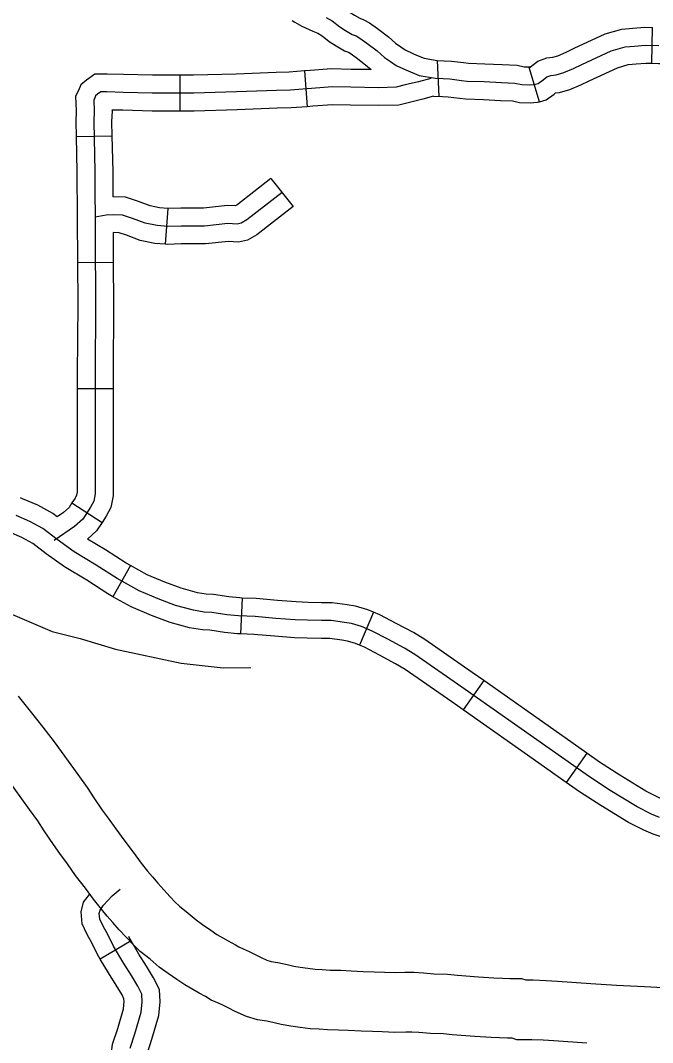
# Model space of a CAD drawing. Extents: x 1377389 to 1380723, y 1168351 to 1170484.
# Drawn here: x 1379338.5 to 1379391.4, y 1169062.8 to 1169148.4 of the extents above; entities that cross this region are included whole.
import ezdxf

# ---------------------------------------------------------------- set-up
doc = ezdxf.new("R2010")
doc.units = 0
doc.layers.add('B_Fill', color=7, linetype='Continuous')

msp = doc.modelspace()

# ---------------------------------------------------------------- linework, layer by layer
at = {"layer": 'B_Fill'}
for p, q in [((1379391.31, 1169144.771), (1379391.377, 1169147.77)), ((1379373.365, 1169145.005), (1379373.5, 1169141.987)), ((1379381.924, 1169141.552), (1379381.042, 1169144.419)), ((1379351.81, 1169143.771), (1379351.81, 1169140.771)), ((1379362.253, 1169144.123), (1379362.471, 1169141.131)), ((1379343.137, 1169138.637), (1379346.136, 1169138.707)), ((1379359.446, 1169135.138), (1379361.295, 1169132.775)), ((1379350.809, 1169132.618), (1379350.579, 1169129.627)), ((1379343.25, 1169128.104), (1379346.25, 1169128.122)), ((1379343.238, 1169117.553), (1379346.238, 1169117.553)), ((1379342.786, 1169107.973), (1379345.308, 1169106.348)), ((1379347.683, 1169102.749), (1379346.218, 1169100.131)), ((1379357.044, 1169100.02), (1379356.908, 1169097.023)), ((1379368.024, 1169098.834), (1379366.841, 1169096.077)), ((1379377.249, 1169093.118), (1379375.519, 1169090.667)), ((1379385.877, 1169087.032), (1379384.149, 1169084.58)), ((1379347.748, 1169071.321), (1379345.158, 1169069.807))]:
    msp.add_line(p, q, dxfattribs=at)
for points in [[(1379362.962, 1169150.8), (1379363.014, 1169150.764), (1379363.363, 1169150.579), (1379364.195, 1169150.199), (1379364.771, 1169149.939), (1379365.433, 1169149.542), (1379366.071, 1169149.031), (1379366.443, 1169148.796), (1379366.889, 1169148.543), (1379367.224, 1169148.415), (1379367.685, 1169148.145), (1379368.361, 1169147.666), (1379369.273, 1169146.969), (1379369.873, 1169146.44), (1379370.298, 1169146.142), (1379370.665, 1169145.89), (1379371.328, 1169145.58), (1379371.624, 1169145.454)], [(1379364.075, 1169148.608), (1379364.574, 1169148.308), (1379365.198, 1169147.808), (1379365.673, 1169147.508), (1379366.247, 1169147.183), (1379366.572, 1169147.058), (1379366.872, 1169146.883), (1379367.471, 1169146.459), (1379368.32, 1169145.809), (1379368.944, 1169145.259), (1379369.444, 1169144.909), (1379369.918, 1169144.584), (1379370.717, 1169144.209), (1379371.841, 1169143.734), (1379373.214, 1169143.51), (1379373.863, 1169143.485), (1379374.413, 1169143.46), (1379375.387, 1169143.335), (1379375.861, 1169143.285), (1379377.284, 1169143.235), (1379378.733, 1169143.16), (1379379.856, 1169143.11), (1379380.431, 1169142.985), (1379381.105, 1169142.96), (1379381.479, 1169142.985), (1379381.804, 1169143.085), (1379382.229, 1169143.385), (1379382.528, 1169143.634), (1379382.878, 1169143.759), (1379383.302, 1169143.809), (1379383.952, 1169143.984), (1379384.751, 1169144.334), (1379385.45, 1169144.659), (1379387.922, 1169145.809), (1379389.071, 1169146.134), (1379389.87, 1169146.209), (1379390.769, 1169146.284), (1379391.892, 1169146.259)], [(1379361.227, 1169148.353), (1379361.44, 1169148.202), (1379362.039, 1169147.886), (1379362.955, 1169147.467), (1379363.378, 1169147.276), (1379363.715, 1169147.074), (1379364.326, 1169146.585), (1379364.902, 1169146.221), (1379365.605, 1169145.823), (1379365.92, 1169145.702), (1379366.058, 1169145.621), (1379366.581, 1169145.251), (1379367.367, 1169144.649), (1379367.837, 1169144.235)], [(1379381.042, 1169144.419), (1379381.134, 1169144.448), (1379381.314, 1169144.575), (1379381.772, 1169144.957), (1379382.533, 1169145.229), (1379383.018, 1169145.286), (1379383.453, 1169145.403), (1379384.134, 1169145.702), (1379384.818, 1169146.019), (1379387.398, 1169147.219), (1379388.794, 1169147.614), (1379389.737, 1169147.703), (1379390.723, 1169147.785), (1379391.377, 1169147.77)], [(1379371.624, 1169145.454), (1379372.26, 1169145.186), (1379373.365, 1169145.005), (1379373.926, 1169144.983), (1379374.542, 1169144.955), (1379375.561, 1169144.825), (1379375.966, 1169144.782), (1379377.349, 1169144.733), (1379378.805, 1169144.658), (1379380.051, 1169144.602), (1379380.619, 1169144.479), (1379381.083, 1169144.462), (1379381.203, 1169144.47), (1379381.038, 1169144.418)], [(1379381.924, 1169141.552), (1379382.474, 1169141.721), (1379383.143, 1169142.194), (1379383.264, 1169142.294), (1379383.587, 1169142.333), (1379384.45, 1169142.565), (1379385.368, 1169142.967), (1379386.082, 1169143.299), (1379388.446, 1169144.398), (1379389.347, 1169144.653), (1379390.002, 1169144.714), (1379390.814, 1169144.782), (1379391.31, 1169144.771)], [(1379391.31, 1169144.771), (1379391.876, 1169144.759), (1379392.742, 1169144.759), (1379393.316, 1169144.663), (1379394.446, 1169144.392), (1379395.391, 1169144.069), (1379396.885, 1169143.345), (1379397.926, 1169142.799), (1379398.824, 1169142.35), (1379399.766, 1169142.022), (1379400.541, 1169142.061)], [(1379372.82, 1169143.507), (1379371.78, 1169143.215), (1379370.674, 1169142.954), (1379369.927, 1169142.759), (1379368.432, 1169142.727), (1379366.124, 1169142.759), (1379364.564, 1169142.792), (1379362.842, 1169142.662), (1379361.054, 1169142.531), (1379359.916, 1169142.499), (1379356.569, 1169142.369), (1379352.994, 1169142.271), (1379349.516, 1169142.271), (1379347.078, 1169142.336), (1379345.713, 1169142.369), (1379345.193, 1169142.369), (1379344.933, 1169142.174), (1379344.771, 1169142.043), (1379344.706, 1169141.881), (1379344.608, 1169141.686), (1379344.641, 1169140.775), (1379344.608, 1169139.864), (1379344.706, 1169135.7), (1379344.771, 1169124.641), (1379344.738, 1169118.72), (1379344.738, 1169108.734), (1379344.608, 1169108.116), (1379344.348, 1169107.628), (1379343.698, 1169106.62), (1379343.016, 1169106.002), (1379341.293, 1169104.83)], [(1379351.81, 1169143.771), (1379349.536, 1169143.771), (1379347.116, 1169143.836), (1379345.731, 1169143.869), (1379344.693, 1169143.869), (1379344.014, 1169143.359), (1379343.525, 1169142.967), (1379343.336, 1169142.495), (1379343.096, 1169142.014), (1379343.14, 1169140.775), (1379343.108, 1169139.873), (1379343.137, 1169138.637)], [(1379362.253, 1169144.123), (1379360.978, 1169144.03), (1379359.866, 1169143.998), (1379356.519, 1169143.868), (1379352.973, 1169143.771), (1379351.81, 1169143.771)], [(1379367.837, 1169144.235), (1379366.15, 1169144.259), (1379364.523, 1169144.293), (1379362.731, 1169144.157), (1379362.253, 1169144.123)], [(1379373.053, 1169142.015), (1379372.155, 1169141.762), (1379371.036, 1169141.498), (1379370.136, 1169141.263), (1379368.438, 1169141.226), (1379366.098, 1169141.259), (1379364.605, 1169141.29), (1379362.953, 1169141.166), (1379362.471, 1169141.131)], [(1379373.053, 1169142.015), (1379373.8, 1169141.986), (1379374.283, 1169141.964), (1379375.213, 1169141.845), (1379375.756, 1169141.787), (1379377.219, 1169141.736), (1379378.661, 1169141.661), (1379379.662, 1169141.617), (1379380.242, 1169141.491), (1379381.127, 1169141.458), (1379381.756, 1169141.5), (1379381.928, 1169141.553)], [(1379362.471, 1169141.131), (1379361.13, 1169141.033), (1379359.967, 1169141), (1379356.618, 1169140.87), (1379353.014, 1169140.771), (1379351.81, 1169140.771)], [(1379351.81, 1169140.771), (1379349.496, 1169140.771), (1379347.04, 1169140.837), (1379346.139, 1169140.858), (1379346.142, 1169140.775), (1379346.109, 1169139.855), (1379346.136, 1169138.707)], [(1379343.137, 1169138.637), (1379343.206, 1169135.678), (1379343.25, 1169128.104)], [(1379346.136, 1169138.707), (1379346.206, 1169135.722), (1379346.218, 1169133.599)], [(1379359.446, 1169135.138), (1379356.591, 1169132.904), (1379356.454, 1169132.826), (1379355.796, 1169132.854), (1379353.802, 1169132.648), (1379351.896, 1169132.648), (1379350.838, 1169132.616), (1379350.809, 1169132.618)], [(1379360.37, 1169133.956), (1379357.429, 1169131.655), (1379356.956, 1169131.385), (1379356.618, 1169131.317), (1379355.841, 1169131.351), (1379353.88, 1169131.148), (1379351.919, 1169131.148), (1379350.804, 1169131.114), (1379349.925, 1169131.182), (1379348.91, 1169131.385), (1379347.862, 1169131.791), (1379347.017, 1169132.061), (1379346.274, 1169132.095), (1379345.665, 1169132.061), (1379344.719, 1169131.892)], [(1379350.809, 1169132.618), (1379350.13, 1169132.67), (1379349.332, 1169132.83), (1379348.363, 1169133.206), (1379347.285, 1169133.551), (1379346.218, 1169133.599)], [(1379361.295, 1169132.775), (1379358.268, 1169130.407), (1379357.489, 1169129.962), (1379356.734, 1169129.811), (1379355.885, 1169129.848), (1379353.957, 1169129.648), (1379351.942, 1169129.648), (1379350.769, 1169129.612), (1379350.579, 1169129.627)], [(1379346.236, 1169130.595), (1379346.25, 1169128.122)], [(1379350.579, 1169129.627), (1379349.719, 1169129.693), (1379348.489, 1169129.939), (1379347.362, 1169130.376), (1379346.75, 1169130.572), (1379346.236, 1169130.595)], [(1379343.25, 1169128.104), (1379343.271, 1169124.64), (1379343.238, 1169118.724), (1379343.238, 1169117.553)], [(1379346.25, 1169128.122), (1379346.271, 1169124.641), (1379346.238, 1169118.716), (1379346.238, 1169117.553)], [(1379343.238, 1169117.553), (1379343.238, 1169108.89), (1379343.184, 1169108.633), (1379343.054, 1169108.388), (1379342.786, 1169107.973)], [(1379346.238, 1169117.553), (1379346.238, 1169108.578), (1379346.032, 1169107.599), (1379345.643, 1169106.868), (1379345.308, 1169106.348)], [(1379341.544, 1169106.815), (1379341.188, 1169107.096), (1379339.924, 1169107.783), (1379338.653, 1169108.333), (1379338.48, 1169108.392)], [(1379319.328, 1169107.887), (1379320.61, 1169107.331), (1379327.13, 1169104.23), (1379330.459, 1169101.75), (1379332.025, 1169100.778), (1379333.944, 1169100.017), (1379336.422, 1169099.232), (1379341.133, 1169097.216), (1379343.465, 1169096.627), (1379346.425, 1169095.738), (1379351.928, 1169094.567), (1379355.451, 1169094.175), (1379357.764, 1169094.206)], [(1379342.786, 1169107.973), (1379342.545, 1169107.599), (1379342.086, 1169107.183), (1379341.544, 1169106.815)], [(1379391.952, 1169081.652), (1379391.288, 1169081.942), (1379390.089, 1169082.545), (1379387.843, 1169083.919), (1379386.096, 1169085.043), (1379382.727, 1169087.416), (1379375.426, 1169092.569), (1379371.495, 1169095.285), (1379370.621, 1169095.816), (1379369.217, 1169096.565), (1379367.907, 1169097.252), (1379367.034, 1169097.627), (1379366.191, 1169097.877), (1379365.598, 1169097.971), (1379364.475, 1169098.127), (1379363.664, 1169098.127), (1379362.51, 1169098.158), (1379361.48, 1169098.189), (1379359.858, 1169098.314), (1379358.111, 1169098.47), (1379356.738, 1169098.533), (1379355.74, 1169098.626), (1379354.492, 1169098.814), (1379353.868, 1169098.845), (1379352.963, 1169099.001), (1379351.465, 1169099.407), (1379349.999, 1169099.938), (1379348.408, 1169100.625), (1379346.567, 1169101.655), (1379344.82, 1169102.779), (1379342.979, 1169103.872), (1379341.544, 1169104.903), (1379340.358, 1169105.839), (1379339.267, 1169106.433), (1379338.112, 1169106.932)], [(1379345.308, 1169106.348), (1379344.852, 1169105.641), (1379344.094, 1169104.955)], [(1379346.218, 1169100.131), (1379345.794, 1169100.369), (1379344.031, 1169101.503), (1379342.157, 1169102.616), (1379340.641, 1169103.704), (1379339.529, 1169104.583), (1379338.609, 1169105.083), (1379337.571, 1169105.532), (1379337.511, 1169105.553)], [(1379347.684, 1169102.749), (1379347.34, 1169102.942), (1379345.609, 1169104.055), (1379344.094, 1169104.955)], [(1379357.044, 1169100.02), (1379356.842, 1169100.029), (1379355.921, 1169100.116), (1379354.641, 1169100.308), (1379354.033, 1169100.338), (1379353.287, 1169100.467), (1379351.918, 1169100.838), (1379350.552, 1169101.333), (1379349.073, 1169101.971), (1379347.683, 1169102.749)], [(1379356.908, 1169097.023), (1379356.634, 1169097.036), (1379355.558, 1169097.137), (1379354.342, 1169097.319), (1379353.702, 1169097.351), (1379352.638, 1169097.535), (1379351.013, 1169097.975), (1379349.446, 1169098.543), (1379347.742, 1169099.278), (1379346.218, 1169100.131)], [(1379368.024, 1169098.834), (1379367.544, 1169099.04), (1379366.523, 1169099.343), (1379365.819, 1169099.454), (1379364.579, 1169099.627), (1379363.684, 1169099.627), (1379362.553, 1169099.657), (1379361.56, 1169099.687), (1379359.982, 1169099.809), (1379358.212, 1169099.967), (1379357.044, 1169100.02)], [(1379377.249, 1169093.118), (1379376.285, 1169093.798), (1379372.312, 1169096.544), (1379371.365, 1169097.12), (1379369.919, 1169097.891), (1379368.552, 1169098.608), (1379368.024, 1169098.834)], [(1379366.841, 1169096.077), (1379366.523, 1169096.214), (1379365.859, 1169096.411), (1379365.378, 1169096.487), (1379364.371, 1169096.627), (1379363.644, 1169096.627), (1379362.467, 1169096.659), (1379361.4, 1169096.691), (1379359.733, 1169096.819), (1379358.01, 1169096.973), (1379356.908, 1169097.023)], [(1379375.519, 1169090.667), (1379374.567, 1169091.339), (1379370.678, 1169094.026), (1379369.878, 1169094.512), (1379368.516, 1169095.24), (1379367.262, 1169095.897), (1379366.841, 1169096.077)], [(1379385.877, 1169087.032), (1379383.591, 1169088.642), (1379377.249, 1169093.118)], [(1379338.291, 1169091.801), (1379339.289, 1169090.564), (1379340.345, 1169089.219), (1379341.297, 1169087.998), (1379343.291, 1169085.257), (1379344.069, 1169084.176), (1379344.635, 1169083.289), (1379345.325, 1169082.265), (1379345.819, 1169081.591), (1379346.474, 1169080.692), (1379347.118, 1169079.772), (1379347.901, 1169078.757), (1379348.584, 1169077.837), (1379349.121, 1169077.151), (1379349.53, 1169076.675), (1379349.973, 1169076.163), (1379350.467, 1169075.601), (1379351.002, 1169075.021), (1379351.42, 1169074.581), (1379351.789, 1169074.23), (1379352.524, 1169073.65), (1379353.184, 1169073.078), (1379353.718, 1169072.702), (1379354.412, 1169072.215), (1379354.919, 1169071.87), (1379355.403, 1169071.588), (1379355.866, 1169071.323), (1379356.478, 1169070.991), (1379356.742, 1169070.826), (1379357.125, 1169070.669), (1379357.613, 1169070.439), (1379358.133, 1169070.179), (1379358.617, 1169069.926), (1379359.106, 1169069.714), (1379359.467, 1169069.607), (1379360.018, 1169069.509), (1379360.813, 1169069.35), (1379361.356, 1169069.214), (1379361.881, 1169069.12), (1379362.531, 1169069.033), (1379363.146, 1169068.954), (1379363.734, 1169068.933)], [(1379384.149, 1169084.58), (1379381.862, 1169086.191), (1379375.519, 1169090.667)], [(1379394.663, 1169082.401), (1379394.65, 1169082.404), (1379393.579, 1169082.702), (1379392.484, 1169083.057), (1379391.925, 1169083.3), (1379390.82, 1169083.857), (1379388.64, 1169085.19), (1379386.934, 1169086.288), (1379385.877, 1169087.032)], [(1379363.473, 1169063.939), (1379362.735, 1169063.965), (1379361.881, 1169064.076), (1379361.11, 1169064.179), (1379360.308, 1169064.322), (1379359.714, 1169064.47), (1379359.088, 1169064.596), (1379358.313, 1169064.734), (1379357.394, 1169065.007), (1379356.462, 1169065.411), (1379355.857, 1169065.727), (1379355.429, 1169065.941), (1379355.111, 1169066.091), (1379354.452, 1169066.361), (1379353.958, 1169066.67), (1379353.433, 1169066.954), (1379352.901, 1169067.259), (1379352.248, 1169067.64), (1379351.571, 1169068.101), (1379350.844, 1169068.61), (1379350.098, 1169069.135), (1379349.336, 1169069.796), (1379348.509, 1169070.449), (1379347.882, 1169071.046), (1379347.353, 1169071.602), (1379346.751, 1169072.255), (1379346.203, 1169072.879), (1379345.745, 1169073.409), (1379345.255, 1169073.977), (1379344.606, 1169074.808), (1379343.915, 1169075.738), (1379343.088, 1169076.809), (1379342.405, 1169077.786), (1379341.782, 1169078.641), (1379341.233, 1169079.39), (1379340.454, 1169080.547), (1379339.93, 1169081.367), (1379339.24, 1169082.325), (1379337.302, 1169084.99)], [(1379393.949, 1169079.487), (1379393.891, 1169079.501), (1379392.715, 1169079.828), (1379391.419, 1169080.248), (1379390.65, 1169080.583), (1379389.36, 1169081.234), (1379387.046, 1169082.649), (1379385.258, 1169083.799), (1379384.149, 1169084.58)], [(1379345.158, 1169069.807), (1379344.933, 1169070.192), (1379344.466, 1169071.163), (1379344.068, 1169071.851), (1379343.637, 1169072.767), (1379343.562, 1169073.75), (1379343.763, 1169074.556), (1379344.245, 1169075.219)], [(1379347.656, 1169062.36), (1379348.05, 1169063.544), (1379348.588, 1169065.373), (1379348.66, 1169066.234), (1379348.624, 1169066.879), (1379348.301, 1169067.525), (1379347.764, 1169068.422), (1379347.119, 1169069.426), (1379346.259, 1169070.897), (1379345.793, 1169071.865), (1379345.398, 1169072.547), (1379345.112, 1169073.156), (1379345.076, 1169073.623), (1379345.148, 1169073.91), (1379345.434, 1169074.304), (1379346.151, 1169075.093), (1379346.832, 1169075.667)], [(1379347.748, 1169071.321), (1379347.584, 1169071.602), (1379347.539, 1169071.696)], [(1379348.44, 1169060.044), (1379348.826, 1169060.644), (1379349.059, 1169061.267), (1379349.133, 1169062.048), (1379349.482, 1169063.095), (1379350.07, 1169065.096), (1379350.163, 1169066.213), (1379350.104, 1169067.272), (1379349.617, 1169068.247), (1379349.038, 1169069.213), (1379348.398, 1169070.21), (1379347.748, 1169071.321)], [(1379345.916, 1169061.665), (1379346.112, 1169061.971), (1379346.179, 1169062.672), (1379346.619, 1169063.992), (1379347.106, 1169065.65), (1379347.156, 1169066.255), (1379347.143, 1169066.487), (1379346.985, 1169066.803), (1379346.489, 1169067.631), (1379345.84, 1169068.642), (1379345.158, 1169069.807)], [(1379363.734, 1169068.933), (1379364.41, 1169068.886), (1379365.295, 1169068.863), (1379366.147, 1169068.814), (1379367.173, 1169068.768), (1379368.077, 1169068.745), (1379368.934, 1169068.721), (1379369.858, 1169068.677), (1379370.652, 1169068.699), (1379371.412, 1169068.699), (1379372.195, 1169068.645), (1379373.086, 1169068.576), (1379374.217, 1169068.528), (1379375.042, 1169068.453), (1379376.82, 1169068.314), (1379378.091, 1169068.246), (1379378.827, 1169068.221), (1379379.425, 1169068.177), (1379380.397, 1169068.177), (1379380.78, 1169068.059), (1379381.398, 1169068.059), (1379382.465, 1169068.008), (1379383.414, 1169067.959), (1379386.203, 1169067.769), (1379388.36, 1169067.628), (1379390.69, 1169067.51), (1379394.32, 1169067.317)], [(1379385.87, 1169062.78), (1379383.116, 1169062.968), (1379382.218, 1169063.014), (1379381.279, 1169063.059), (1379380.024, 1169063.059), (1379379.642, 1169063.177), (1379379.24, 1169063.177), (1379378.559, 1169063.228), (1379377.874, 1169063.251), (1379376.492, 1169063.325), (1379374.621, 1169063.47), (1379373.884, 1169063.538), (1379372.788, 1169063.584), (1379371.831, 1169063.658), (1379371.24, 1169063.699), (1379370.721, 1169063.699), (1379369.809, 1169063.673), (1379368.744, 1169063.724), (1379367.942, 1169063.747), (1379366.998, 1169063.771), (1379365.893, 1169063.82), (1379365.086, 1169063.867), (1379364.172, 1169063.891), (1379363.473, 1169063.939)]]:
    msp.add_lwpolyline(points, dxfattribs=at)

doc.saveas('drawing.dxf')
